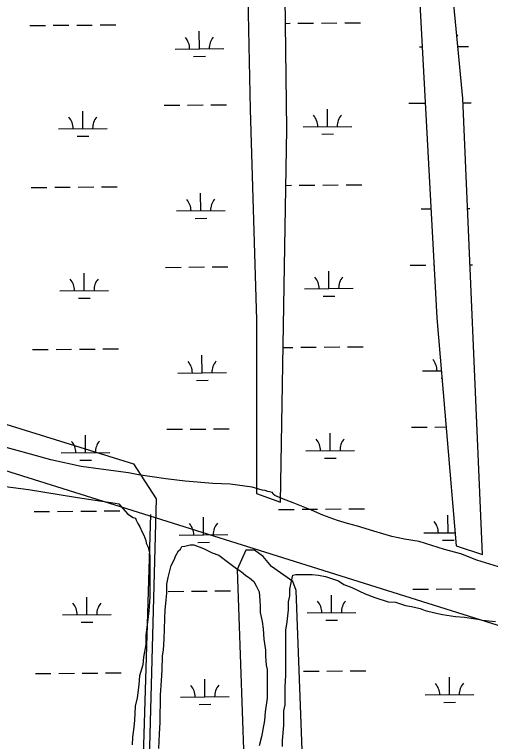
# Model space of a CAD drawing. Extents: x 3567028 to 3605064, y 510945 to 536587.
# Drawn here: x 3594340 to 3595316, y 529676 to 531169 of the extents above; entities that cross this region are included whole.
import ezdxf

# ---------------------------------------------------------------- set-up
doc = ezdxf.new("R2010")
doc.units = 0
for name, color, linetype in [('V-SITE-VEGE', 7, 'Continuous'), ('V-UTIL-LINE', 7, 'Continuous'), ('V-WETL-SWMP', 7, 'Continuous')]:
    doc.layers.add(name, color=color, linetype=linetype)

msp = doc.modelspace()

# ---------------------------------------------------------------- linework, layer by layer
at = {"layer": 'V-SITE-VEGE'}
for p, q in [((3594372.8, 530265.7), (3594309.5, 530282.8)), ((3594414.3, 530254.3), (3594372.8, 530265.7)), ((3594476.6, 530240.9), (3594414.3, 530254.3)), ((3594517.2, 530235.2), (3594476.6, 530240.9)), ((3594573.9, 530227.5), (3594517.2, 530235.2)), ((3594594.6, 530223.7), (3594573.9, 530227.5)), ((3594650.3, 530215.1), (3594594.6, 530223.7)), ((3594690, 530210.3), (3594650.3, 530215.1)), ((3594746.6, 530205.5), (3594690, 530210.3)), ((3594782.5, 530204.5), (3594746.6, 530205.5)), ((3594827.8, 530197.8), (3594782.5, 530204.5)), ((3594847.7, 530192.1), (3594827.8, 530197.8)), ((3594854.3, 530191.2), (3594847.7, 530192.1)), ((3594859.9, 530189.3), (3594854.3, 530191.2)), ((3594869.4, 530187.4), (3594859.9, 530189.3)), ((3594870.6, 530183.6), (3594869.4, 530187.4)), ((3594874.3, 530181.1), (3594870.6, 530183.6)), ((3594891.7, 530173.6), (3594874.3, 530181.1)), ((3594911.6, 530166), (3594891.7, 530173.6)), ((3594948.9, 530150.9), (3594911.6, 530166)), ((3594972.5, 530140.8), (3594948.9, 530150.9)), ((3595002.3, 530129.5), (3594972.5, 530140.8)), ((3595023.4, 530123.2), (3595002.3, 530129.5)), ((3595043.3, 530118.1), (3595023.4, 530123.2)), ((3595076.9, 530108), (3595043.3, 530118.1)), ((3595114.2, 530096.6), (3595076.9, 530108)), ((3595140.3, 530091.5), (3595114.2, 530096.6)), ((3595170.2, 530086.4), (3595140.3, 530091.5)), ((3595222.4, 530069.9), (3595170.2, 530086.4)), ((3595255.9, 530061.1), (3595222.4, 530069.9)), ((3595288.2, 530048.5), (3595255.9, 530061.1)), ((3595333, 530034.6), (3595288.2, 530048.5))]:
    msp.add_line(p, q, dxfattribs=at)
for points in [[(3594321.7, 530199.6), (3594368.9, 530193), (3594431.2, 530183.4), (3594468.9, 530176.7), (3594519, 530169.1), (3594546.4, 530165.3), (3594553.8, 530163.7)], [(3594553.8, 530163.7), (3594571.9, 530143.2), (3594583.1, 530135.7), (3594588.1, 530134.4), (3594589.3, 530130.7), (3594593, 530123.2), (3594596.7, 530117), (3594601.6, 530105.7), (3594605.4, 530099.5), (3594609, 530088.3), (3594610.3, 530083.3), (3594614, 530074.6), (3594616.4, 530067.1), (3594617.6, 530057.1), (3594617.2, 529972.5), (3594615.8, 529943.9), (3594613.3, 529926.4), (3594609.4, 529894.1), (3594609.3, 529875.4), (3594604.2, 529849.3), (3594602.9, 529833.1), (3594596.5, 529810.7), (3594595.2, 529792.1), (3594591.4, 529765.9), (3594587.5, 529748.5), (3594586.2, 529719.9), (3594584.9, 529705), (3594582.3, 529685.1), (3594581, 529668.9)], [(3594636.2, 529661.7), (3594637.6, 529691.6), (3594638.9, 529715.2), (3594639.2, 529771.2), (3594641.8, 529801.1), (3594643.1, 529822.3), (3594643.3, 529852.1), (3594645.8, 529863.3), (3594647.2, 529887), (3594647.3, 529905.7), (3594648.6, 529929.3), (3594648.7, 529945.5), (3594651.3, 529966.6), (3594652.6, 529980.3), (3594652.7, 529999), (3594655.2, 530012.7), (3594659, 530028.8), (3594661.6, 530037.5), (3594667.9, 530050), (3594670.4, 530056.2), (3594676.6, 530067.3), (3594680.4, 530071.1), (3594682.9, 530076), (3594689.1, 530077.2), (3594700.4, 530079.7), (3594707.8, 530079.7), (3594719, 530075.9), (3594727.7, 530072.1), (3594745.1, 530063.3), (3594758.8, 530058.3), (3594778.6, 530043.2), (3594792.3, 530033.2), (3594803.4, 530025.7), (3594805.9, 530024.4), (3594814.6, 530016.9), (3594822, 530011.9), (3594830.7, 530004.4), (3594835.7, 529995.7), (3594841.8, 529983.2), (3594843, 529965.7), (3594844.2, 529953.3), (3594844.1, 529940.8), (3594847.8, 529922.2), (3594850.2, 529907.2), (3594851.3, 529886), (3594855, 529863.6), (3594854.9, 529851.2), (3594856.1, 529832.5), (3594858.5, 529823.8), (3594858.2, 529765.2), (3594854.4, 529736.6), (3594853, 529719.2), (3594849.2, 529700.6), (3594846.7, 529685.6), (3594841.6, 529667)], [(3594889.5, 529665.3), (3594889.5, 529677.7), (3594892.2, 529708.8), (3594892.3, 529738.7), (3594894.9, 529751.1), (3594895, 529788.5), (3594896.4, 529812.1), (3594896.8, 529904.2), (3594899.4, 529921.7), (3594902, 529946.5), (3594902.1, 529962.7), (3594904.6, 529975.2), (3594904.7, 529988.9), (3594908.5, 530005), (3594911, 530017.5), (3594917.3, 530018.7), (3594950.9, 530018.5), (3594963.3, 530017.2), (3594978.2, 530014.7), (3595004.3, 530005.8), (3595015.5, 529998.3), (3595031.7, 529992), (3595059, 529979.4), (3595078.9, 529971.9), (3595106.2, 529963), (3595121.2, 529961.7), (3595142.3, 529955.4), (3595154.7, 529952.8), (3595172.1, 529949), (3595182.1, 529945.2), (3595202, 529940.2), (3595218.1, 529936.4), (3595244.3, 529932.5), (3595262.9, 529931.2), (3595290.3, 529927.3), (3595300.2, 529924.8), (3595326.4, 529922.2)]]:
    msp.add_lwpolyline(points, dxfattribs=at)
at = {"layer": 'V-UTIL-LINE'}
for points in [[(3585262.9, 534651), (3586025.6, 533001.3), (3586128.2, 532876.5), (3589487.5, 531831.1), (3594583.8, 530246.2), (3594630.3, 530174.4), (3594544.4, 526966.9), (3594544.4, 526966.2), (3594533.5, 526554.8), (3594478.7, 524510.1), (3594531.7, 524441.6), (3594542.5, 524391.4), (3594726.3, 524375.6), (3594242.1, 521684.3), (3594146, 521331.8), (3594061.4, 521334.5), (3594004.2, 521248), (3593910.4, 521193.7), (3593722.3, 520581), (3593792.3, 520296.6)], [(3596327.8, 519244.7), (3596555.7, 520553.5), (3596608.7, 520856.4), (3596642.8, 521383.2), (3596692.8, 522850), (3596727.6, 524403.4), (3596836.4, 524401.6), (3596810.3, 524627.5), (3596703.2, 525545), (3596437.4, 527490.4), (3596297.3, 528599.7), (3596136.1, 529068.6), (3595798.6, 529823.1), (3595723.9, 529790.6), (3593807.5, 530393.4), (3590721.5, 531321.4), (3590641.1, 531392.9), (3586481.9, 532688.7), (3586460.6, 532628.9), (3586412.1, 532650), (3586126, 532775.2), (3585921.6, 532944.8), (3585269.7, 534343.3), (3585128.3, 534649.8)], [(3594168.6, 521450.4), (3594231.5, 521664.1), (3594412, 524091.5), (3594424.2, 524511.4), (3594511.6, 526610), (3594517, 526758.6), (3594619.4, 530141.9)]]:
    msp.add_lwpolyline(points, dxfattribs=at)
at = {"layer": 'V-WETL-SWMP'}
for p, q in [((3594898.9, 530933.5), (3594881.1, 532239)), ((3594801, 532074.2), (3594823.2, 530973.6)), ((3595259.6, 530995.9), (3595228.4, 531321.1)), ((3595170.5, 531205.3), (3595206.2, 530545.8)), ((3594371.5, 531146.1), (3594403.5, 531146.3)), ((3594419.5, 531146.5), (3594451.5, 531146.7)), ((3594467.5, 531146.9), (3594499.5, 531147.1)), ((3594515.5, 531147.3), (3594547.5, 531147.5)), ((3594896, 531150.5), (3594905.4, 531150.6)), ((3594921.4, 531150.7), (3594953.4, 531151)), ((3594969.4, 531151.1), (3595001.4, 531151.4)), ((3595017.4, 531151.5), (3595049.4, 531151.8)), ((3594719.2, 531098.2), (3594718.9, 531134.2)), ((3594669.2, 531097.8), (3594769.2, 531098.7)), ((3595171.1, 531102.1), (3595176.1, 531102.1)), ((3595249.4, 531102.7), (3595271.1, 531102.9)), ((3594707.4, 531082.7), (3594731.4, 531082.9)), ((3595299.7, 530060.2), (3595259.6, 530995.9)), ((3594646.8, 530982.2), (3594678.8, 530982.5)), ((3594694.8, 530982.6), (3594726.8, 530982.9)), ((3594742.8, 530983), (3594774.8, 530983.3)), ((3595148.7, 530986.4), (3595180.7, 530986.7)), ((3595260, 530987.4), (3595276.7, 530987.5)), ((3594480.1, 530934.4), (3594479.8, 530970.4)), ((3594823.2, 530973.6), (3594836.6, 530541.4)), ((3594982, 530938.6), (3594981.7, 530974.6)), ((3594430.1, 530933.9), (3594530.1, 530934.8)), ((3594932, 530938.2), (3595032, 530939)), ((3594468.3, 530918.8), (3594492.3, 530919)), ((3594885.6, 530167.1), (3594898.9, 530933.5)), ((3594970.1, 530923.1), (3594994.1, 530923.3)), ((3594470.3, 530814.2), (3594502.3, 530814.5)), ((3594518.3, 530814.6), (3594550.3, 530814.9)), ((3594896.9, 530817.8), (3594908.2, 530817.9)), ((3594924.2, 530818), (3594956.2, 530818.3)), ((3594972.2, 530818.4), (3595004.2, 530818.7)), ((3595020.2, 530818.8), (3595052.2, 530819.1)), ((3594374.3, 530813.4), (3594406.3, 530813.7)), ((3594422.3, 530813.8), (3594454.3, 530814.1)), ((3594722, 530765.6), (3594721.7, 530801.6)), ((3595173.9, 530769.4), (3595194.1, 530769.6)), ((3595269.3, 530770.2), (3595273.9, 530770.2)), ((3594672, 530765.2), (3594772, 530766)), ((3594710.2, 530750.1), (3594734.2, 530750.3)), ((3594697.6, 530649.9), (3594729.6, 530650.2)), ((3594745.6, 530650.3), (3594777.6, 530650.6)), ((3595151.5, 530653.8), (3595183.5, 530654)), ((3595199.5, 530654.2), (3595200.3, 530654.2)), ((3595274.2, 530654.8), (3595279.5, 530654.9)), ((3594482.9, 530601.7), (3594482.6, 530637.7)), ((3594649.6, 530649.5), (3594681.6, 530649.8)), ((3594984.8, 530605.9), (3594984.5, 530641.9)), ((3594934.8, 530605.5), (3595034.8, 530606.4)), ((3594432.9, 530601.3), (3594532.9, 530602.1)), ((3594973, 530590.4), (3594997, 530590.6)), ((3594471.1, 530586.2), (3594495.1, 530586.4)), ((3595206.2, 530545.8), (3595246.2, 530078)), ((3594836.6, 530541.4), (3594836.6, 530184.9)), ((3594975, 530485.8), (3595007, 530486)), ((3595023, 530486.2), (3595055, 530486.5)), ((3594377.1, 530480.7), (3594409.1, 530481)), ((3594425.1, 530481.1), (3594457.1, 530481.4)), ((3594473.1, 530481.5), (3594505.1, 530481.8)), ((3594521.1, 530481.9), (3594553.1, 530482.2)), ((3594891.1, 530485.1), (3594911, 530485.2)), ((3594927, 530485.4), (3594959, 530485.6)), ((3594724.8, 530432.9), (3594724.5, 530468.9)), ((3594674.8, 530432.5), (3594774.8, 530433.3)), ((3595176.7, 530436.7), (3595215.5, 530437.1)), ((3594713, 530417.4), (3594737, 530417.6)), ((3595214.9, 530421.6), (3595216.8, 530421.6)), ((3595202.3, 530321.5), (3595225.4, 530321.7)), ((3594652.4, 530316.9), (3594684.4, 530317.1)), ((3594700.4, 530317.3), (3594732.4, 530317.5)), ((3594748.4, 530317.7), (3594780.4, 530318)), ((3594987.6, 530273.3), (3594987.3, 530309.3)), ((3595154.3, 530321.1), (3595186.3, 530321.4)), ((3594485.7, 530269), (3594485.4, 530305)), ((3594435.7, 530268.6), (3594535.7, 530269.5)), ((3594937.6, 530272.8), (3595037.6, 530273.7)), ((3594473.9, 530253.5), (3594497.9, 530253.7)), ((3594975.8, 530257.7), (3594999.8, 530257.9)), ((3594836.6, 530184.9), (3594885.6, 530167.1)), ((3594379.9, 530148.1), (3594411.9, 530148.3)), ((3594427.9, 530148.5), (3594459.9, 530148.7)), ((3594475.9, 530148.9), (3594507.9, 530149.1)), ((3594523.9, 530149.3), (3594555.9, 530149.6)), ((3594881.8, 530152.3), (3594913.8, 530152.6)), ((3594929.8, 530152.7), (3594961.8, 530153)), ((3594977.8, 530153.1), (3595009.8, 530153.4)), ((3595025.8, 530153.5), (3595057.8, 530153.8)), ((3594727.6, 530100.3), (3594727.3, 530136.3)), ((3595229.5, 530104.5), (3595229.2, 530140.5)), ((3594677.6, 530099.8), (3594777.6, 530100.7)), ((3595179.5, 530104.1), (3595244, 530104.6)), ((3594715.8, 530084.7), (3594739.8, 530084.9)), ((3595217.7, 530089), (3595241.7, 530089.2)), ((3594814.3, 530069.1), (3594796.5, 530029)), ((3594832.1, 530069.1), (3594814.3, 530069.1)), ((3594849.9, 530055.7), (3594832.1, 530069.1)), ((3595246.2, 530078), (3595299.7, 530060.2)), ((3594866.9, 530035.3), (3594849.9, 530055.7)), ((3594796.5, 530029), (3594858.9, 528268.9)), ((3594910.6, 530004.2), (3594866.9, 530035.3)), ((3594918, 529985.9), (3594910.6, 530004.2)), ((3594655.2, 529984.2), (3594687.2, 529984.5)), ((3594703.2, 529984.6), (3594735.2, 529984.9)), ((3594751.2, 529985), (3594783.2, 529985.3)), ((3594936.3, 529501.5), (3594918, 529985.9)), ((3595157.1, 529988.4), (3595189.1, 529988.7)), ((3595205.1, 529988.9), (3595237.1, 529989.1)), ((3595253.1, 529989.3), (3595285.1, 529989.5)), ((3594488.5, 529936.4), (3594488.2, 529972.4)), ((3594990.4, 529940.6), (3594990.1, 529976.6)), ((3594438.5, 529936), (3594538.5, 529936.8)), ((3594940.4, 529940.2), (3595040.4, 529941)), ((3594476.7, 529920.8), (3594500.7, 529921)), ((3594978.6, 529925.1), (3595002.6, 529925.3)), ((3594382.7, 529815.4), (3594414.7, 529815.7)), ((3594430.7, 529815.8), (3594462.7, 529816.1)), ((3594478.7, 529816.2), (3594510.7, 529816.5)), ((3594526.7, 529816.6), (3594558.7, 529816.9)), ((3594932.6, 529820), (3594964.6, 529820.3)), ((3594980.6, 529820.5), (3595012.6, 529820.7)), ((3595028.6, 529820.9), (3595060.6, 529821.1)), ((3594730.5, 529767.6), (3594730.1, 529803.6)), ((3595232.3, 529771.8), (3595232, 529807.8)), ((3595182.3, 529771.4), (3595282.3, 529772.3)), ((3594680.5, 529767.2), (3594780.4, 529768)), ((3595220.5, 529756.3), (3595244.5, 529756.5)), ((3594718.6, 529752.1), (3594742.6, 529752.3))]:
    msp.add_line(p, q, dxfattribs=at)
for centre, start, end in [((3594664, 531098.3), 359.7115, 41.2552), ((3594774.5, 531099.2), 139.7115, 181.2552), ((3595276.3, 531103.4), 139.7115, 145.3058), ((3594424.9, 530934.4), 359.7115, 41.2552), ((3594535.4, 530935.3), 139.7115, 181.2552), ((3594926.8, 530938.6), 359.7115, 41.2552), ((3595037.3, 530939.5), 139.7115, 181.2552), ((3594666.8, 530765.6), 359.7115, 41.2552), ((3594777.3, 530766.5), 139.7115, 181.2552), ((3594427.7, 530601.7), 359.7115, 41.2552), ((3594538.2, 530602.6), 139.7115, 181.2552), ((3594929.6, 530605.9), 359.7115, 41.2552), ((3595040.1, 530606.9), 139.7115, 181.2552), ((3594669.6, 530432.9), 359.7115, 41.2552), ((3594780.1, 530433.9), 139.7115, 181.2552), ((3595171.5, 530437.2), 359.7115, 41.2552), ((3594430.5, 530269), 359.7115, 41.2552), ((3594541, 530270), 139.7115, 181.2552), ((3594932.4, 530273.3), 359.7115, 41.2552), ((3595042.9, 530274.2), 139.7115, 181.2552), ((3595174.3, 530104.5), 359.7115, 41.2552), ((3594672.4, 530100.3), 359.7115, 41.2552), ((3594782.9, 530101.2), 139.7115, 181.2552), ((3594935.2, 529940.6), 359.7115, 41.2552), ((3595045.7, 529941.5), 139.7115, 181.2552), ((3594433.3, 529936.4), 359.7115, 41.2552), ((3594543.8, 529937.3), 139.7115, 181.2552), ((3594675.2, 529767.6), 359.7115, 41.2552), ((3594785.7, 529768.5), 139.7115, 181.2552), ((3595177.1, 529771.8), 359.7115, 41.2552), ((3595287.6, 529772.8), 139.7115, 181.2552)]:
    msp.add_arc(centre, 35.2, start, end, dxfattribs=at)

doc.saveas('drawing.dxf')
